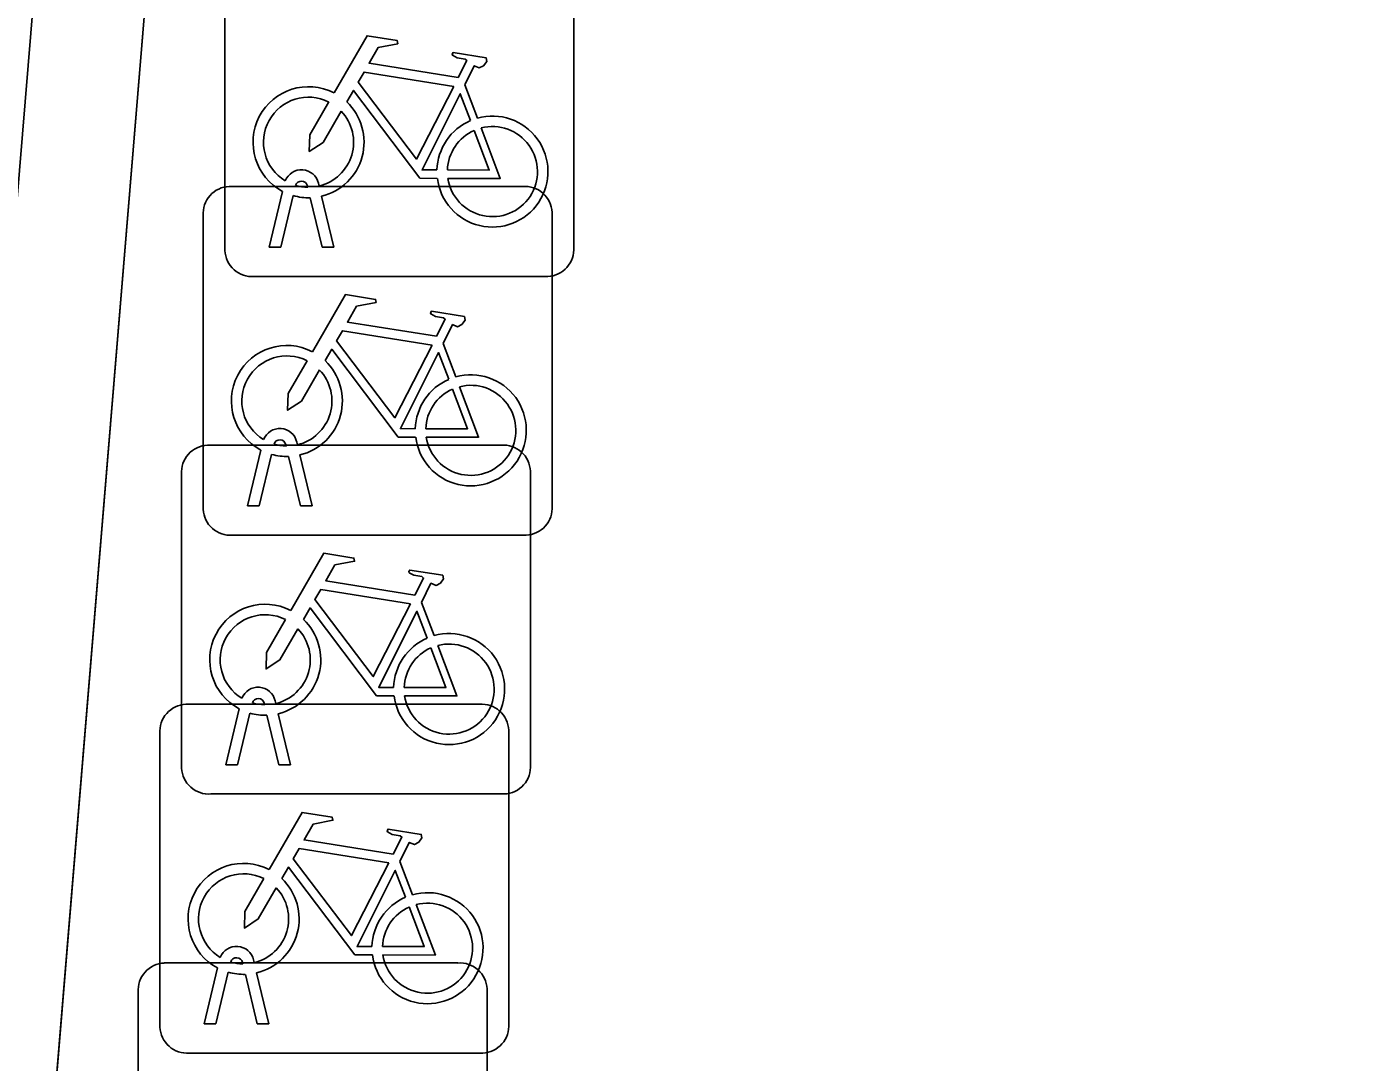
# Model space of a CAD drawing. Extents: x 160663 to 161506, y 382245 to 383291.
# Drawn here: x 161167.797 to 161171.638, y 382903.209 to 382906.174 of the extents above; entities that cross this region are included whole.
import ezdxf

# ---------------------------------------------------------------- set-up
doc = ezdxf.new("R2010")
doc.units = 0
for name, color, linetype in [('IMGEO_Erf', 7, 'Continuous'), ('IMGEO_Fietsenrek', 7, 'Continuous'), ('IMGEO_Muur', 7, 'Continuous'), ('IMGEO_Voetpad_open', 7, 'Continuous')]:
    doc.layers.add(name, color=color, linetype=linetype)

msp = doc.modelspace()

# ---------------------------------------------------------------- linework, layer by layer
at = {"layer": 'IMGEO_Erf'}
msp.add_lwpolyline([(161166.726, 382889.033), (161166.405, 382889.176), (161168.612, 382915.876), (161169.505, 382915.825), (161170.605, 382929.186), (161170.764, 382930.783), (161169.311, 382930.933), (161169.897, 382937.811), (161168.502, 382937.978), (161164.685, 382889.202)], close=True, dxfattribs=at)
at = {"layer": 'IMGEO_Fietsenrek'}
for p, q in [((161168.3645, 382905.5339), (161168.3645, 382906.3748)), ((161168.3645, 382906.3748), (161168.3645, 382905.5339)), ((161169.3635, 382906.3841), (161169.3635, 382905.5432)), ((161169.3635, 382905.5432), (161169.3635, 382906.3841)), ((161169.0512, 382906.0082), (161169.0875, 382905.913)), ((161168.3769, 382905.7175), (161169.2178, 382905.7175)), ((161169.2178, 382905.7175), (161168.3769, 382905.7175)), ((161168.4915, 382905.5433), (161168.5298, 382905.7033)), ((161168.6019, 382905.7149), (161168.6009, 382905.7192)), ((161168.6326, 382905.7264), (161168.6344, 382905.7185)), ((161168.5602, 382905.6911), (161168.5249, 382905.5433)), ((161168.643, 382905.5433), (161168.6091, 382905.685)), ((161168.6414, 382905.6893), (161168.6764, 382905.5433)), ((161168.3025, 382904.7929), (161168.3025, 382905.6338)), ((161168.3025, 382905.6338), (161168.3025, 382904.7929)), ((161169.3015, 382905.6431), (161169.3015, 382904.8022)), ((161169.3015, 382904.8022), (161169.3015, 382905.6431)), ((161168.5249, 382905.5433), (161168.4915, 382905.5433)), ((161168.6764, 382905.5433), (161168.643, 382905.5433)), ((161169.2891, 382905.4595), (161168.4482, 382905.4595)), ((161168.4482, 382905.4595), (161169.2891, 382905.4595)), ((161168.9892, 382905.2672), (161169.0255, 382905.172)), ((161168.3149, 382904.9765), (161169.1558, 382904.9765)), ((161169.1558, 382904.9765), (161168.3149, 382904.9765)), ((161168.5399, 382904.9739), (161168.5389, 382904.9782)), ((161168.5706, 382904.9854), (161168.5724, 382904.9775)), ((161168.4295, 382904.8023), (161168.4678, 382904.9623)), ((161168.4982, 382904.9501), (161168.4629, 382904.8023)), ((161168.581, 382904.8023), (161168.5471, 382904.944)), ((161168.5794, 382904.9483), (161168.6144, 382904.8023)), ((161168.2405, 382904.0519), (161168.2405, 382904.8928)), ((161168.2405, 382904.8928), (161168.2405, 382904.0519)), ((161169.2395, 382904.9021), (161169.2395, 382904.0612)), ((161169.2395, 382904.0612), (161169.2395, 382904.9021)), ((161168.4629, 382904.8023), (161168.4295, 382904.8023)), ((161168.6144, 382904.8023), (161168.581, 382904.8023)), ((161169.2271, 382904.7185), (161168.3862, 382904.7185)), ((161168.3862, 382904.7185), (161169.2271, 382904.7185)), ((161168.9272, 382904.5262), (161168.9635, 382904.431)), ((161168.5086, 382904.2444), (161168.5104, 382904.2365)), ((161168.2529, 382904.2345), (161169.0938, 382904.2345)), ((161169.0938, 382904.2345), (161168.2529, 382904.2345)), ((161168.3675, 382904.0613), (161168.4058, 382904.2213)), ((161168.4362, 382904.2091), (161168.4009, 382904.0613)), ((161168.4779, 382904.2329), (161168.4769, 382904.2372)), ((161168.519, 382904.0613), (161168.4851, 382904.203)), ((161168.5174, 382904.2073), (161168.5524, 382904.0613)), ((161168.1785, 382903.3099), (161168.1785, 382904.1508)), ((161168.1785, 382904.1508), (161168.1785, 382903.3099)), ((161169.1775, 382904.1601), (161169.1775, 382903.3192)), ((161169.1775, 382903.3192), (161169.1775, 382904.1601)), ((161168.4009, 382904.0613), (161168.3675, 382904.0613)), ((161168.5524, 382904.0613), (161168.519, 382904.0613)), ((161169.1651, 382903.9775), (161168.3242, 382903.9775)), ((161168.3242, 382903.9775), (161169.1651, 382903.9775)), ((161168.8652, 382903.7842), (161168.9015, 382903.689)), ((161168.1909, 382903.4935), (161169.0318, 382903.4935)), ((161169.0318, 382903.4935), (161168.1909, 382903.4935)), ((161168.3055, 382903.3193), (161168.3438, 382903.4793)), ((161168.4159, 382903.4909), (161168.4149, 382903.4952)), ((161168.4466, 382903.5024), (161168.4484, 382903.4945)), ((161168.3742, 382903.4671), (161168.3389, 382903.3193)), ((161168.457, 382903.3193), (161168.4231, 382903.461)), ((161168.4554, 382903.4653), (161168.4904, 382903.3193)), ((161168.1165, 382902.5689), (161168.1165, 382903.4098)), ((161168.1165, 382903.4098), (161168.1165, 382902.5689)), ((161169.1155, 382903.4191), (161169.1155, 382902.5782)), ((161169.1155, 382902.5782), (161169.1155, 382903.4191)), ((161168.3389, 382903.3193), (161168.3055, 382903.3193)), ((161168.4904, 382903.3193), (161168.457, 382903.3193)), ((161169.1031, 382903.2355), (161168.2622, 382903.2355)), ((161168.2622, 382903.2355), (161169.1031, 382903.2355))]:
    msp.add_line(p, q, dxfattribs=at)
for points in [[(161168.6771, 382905.9852), (161168.7718, 382906.1487), (161168.858, 382906.1349), (161168.8597, 382906.1262), (161168.8036, 382906.1153), (161168.7774, 382906.07), (161169.0326, 382906.0292)], [(161169.0326, 382906.0292), (161169.0576, 382906.078), (161169.0525, 382906.082), (161169.0293, 382906.0857), (161169.0166, 382906.0932), (161169.0156, 382906.0963), (161169.0178, 382906.1009), (161169.1126, 382906.0858), (161169.1149, 382906.0755), (161169.1055, 382906.0631), (161169.0931, 382906.0567), (161169.0786, 382906.0629), (161169.0512, 382906.0082)], [(161169.0197, 382906.004), (161168.7629, 382906.045), (161168.7462, 382906.0162), (161168.9132, 382905.7959), (161169.0197, 382906.004)], [(161168.9728, 382905.7405), (161168.9231, 382905.7406), (161168.7324, 382905.9923), (161168.7134, 382905.9595)], [(161169.0677, 382905.906), (161169.0384, 382905.9828), (161168.929, 382905.7647), (161168.9717, 382905.7646)], [(161168.6978, 382905.9327), (161168.6462, 382905.8435), (161168.6063, 382905.8175), (161168.6075, 382905.865), (161168.662, 382905.9592)], [(161169.0017, 382905.7645), (161169.1216, 382905.7643), (161169.0784, 382905.8779)], [(161169.0982, 382905.8848), (161169.1532, 382905.7402), (161169.0031, 382905.7405)], [(161168.6151, 382905.2442), (161168.7098, 382905.4077), (161168.796, 382905.3939), (161168.7977, 382905.3852), (161168.7416, 382905.3743), (161168.7154, 382905.329), (161168.9706, 382905.2882)], [(161168.9706, 382905.2882), (161168.9956, 382905.337), (161168.9905, 382905.341), (161168.9673, 382905.3447), (161168.9546, 382905.3522), (161168.9536, 382905.3553), (161168.9558, 382905.3599), (161169.0506, 382905.3448), (161169.0529, 382905.3345), (161169.0435, 382905.3221), (161169.0311, 382905.3157), (161169.0166, 382905.3219), (161168.9892, 382905.2672)], [(161168.9577, 382905.263), (161168.7009, 382905.304), (161168.6842, 382905.2752), (161168.8512, 382905.0549), (161168.9577, 382905.263)], [(161168.9108, 382904.9995), (161168.8611, 382904.9996), (161168.6704, 382905.2513), (161168.6514, 382905.2185)], [(161169.0057, 382905.165), (161168.9764, 382905.2418), (161168.867, 382905.0237), (161168.9097, 382905.0236)], [(161168.6358, 382905.1917), (161168.5842, 382905.1025), (161168.5443, 382905.0765), (161168.5455, 382905.124), (161168.6, 382905.2182)], [(161168.9397, 382905.0235), (161169.0596, 382905.0233), (161169.0164, 382905.1369)], [(161169.0362, 382905.1438), (161169.0912, 382904.9992), (161168.9411, 382904.9995)], [(161168.5531, 382904.5032), (161168.6478, 382904.6667), (161168.734, 382904.6529), (161168.7357, 382904.6442), (161168.6796, 382904.6333), (161168.6534, 382904.588), (161168.9086, 382904.5472)], [(161168.9086, 382904.5472), (161168.9336, 382904.596), (161168.9285, 382904.6), (161168.9053, 382904.6037), (161168.8926, 382904.6112), (161168.8916, 382904.6143), (161168.8938, 382904.6189), (161168.9886, 382904.6038), (161168.9909, 382904.5935), (161168.9815, 382904.5811), (161168.9691, 382904.5747), (161168.9546, 382904.5809), (161168.9272, 382904.5262)], [(161168.8957, 382904.522), (161168.6389, 382904.563), (161168.6222, 382904.5342), (161168.7892, 382904.3139), (161168.8957, 382904.522)], [(161168.8488, 382904.2585), (161168.7991, 382904.2586), (161168.6084, 382904.5103), (161168.5894, 382904.4775)], [(161168.5738, 382904.4507), (161168.5222, 382904.3615), (161168.4823, 382904.3355), (161168.4835, 382904.383), (161168.538, 382904.4772)], [(161168.9437, 382904.424), (161168.9144, 382904.5008), (161168.805, 382904.2827), (161168.8477, 382904.2826)], [(161168.8777, 382904.2825), (161168.9976, 382904.2823), (161168.9544, 382904.3959)], [(161168.9742, 382904.4028), (161169.0292, 382904.2582), (161168.8791, 382904.2585)], [(161168.4911, 382903.7612), (161168.5858, 382903.9247), (161168.672, 382903.9109), (161168.6737, 382903.9022), (161168.6176, 382903.8913), (161168.5914, 382903.846), (161168.8466, 382903.8052)], [(161168.8466, 382903.8052), (161168.8716, 382903.854), (161168.8665, 382903.858), (161168.8433, 382903.8617), (161168.8306, 382903.8692), (161168.8296, 382903.8723), (161168.8318, 382903.8769), (161168.9266, 382903.8618), (161168.9289, 382903.8515), (161168.9195, 382903.8391), (161168.9071, 382903.8327), (161168.8926, 382903.8389), (161168.8652, 382903.7842)], [(161168.8337, 382903.78), (161168.5769, 382903.821), (161168.5602, 382903.7922), (161168.7272, 382903.5719), (161168.8337, 382903.78)], [(161168.7868, 382903.5165), (161168.7371, 382903.5166), (161168.5464, 382903.7683), (161168.5274, 382903.7355)], [(161168.8817, 382903.682), (161168.8524, 382903.7588), (161168.743, 382903.5407), (161168.7857, 382903.5406)], [(161168.5118, 382903.7087), (161168.4602, 382903.6195), (161168.4203, 382903.5935), (161168.4215, 382903.641), (161168.476, 382903.7352)], [(161168.8157, 382903.5405), (161168.9356, 382903.5403), (161168.8924, 382903.6539)], [(161168.9122, 382903.6608), (161168.9672, 382903.5162), (161168.8171, 382903.5165)]]:
    msp.add_lwpolyline(points, dxfattribs=at)
for centre, radius, start, end in [((161168.6041, 382905.8439), 0.159, 62.6766, 242.1369), ((161168.6041, 382905.8439), 0.129, 63.3192, 238.903), ((161168.6041, 382905.8439), 0.129, 283.6043, 43.4302), ((161168.6041, 382905.8439), 0.159, 283.5766, 46.6042), ((161169.1307, 382905.7599), 0.159, 113.3408, 178.3217), ((161169.1307, 382905.7599), 0.159, 187.0065, 105.7708), ((161169.1307, 382905.7599), 0.129, 113.923, 177.9556), ((161169.1307, 382905.7599), 0.129, 188.6715, 104.5883), ((161168.5839, 382905.7153), 0.0499, 12.8025, 158.6934), ((161168.3802, 382905.6396), 0.0779, 92.4484, 184.2845), ((161168.3802, 382905.6396), 0.0779, 92.4484, 184.2845), ((161168.5839, 382905.7153), 0.0174, 12.8025, 163.4502), ((161168.6041, 382905.8439), 0.129, 253.415, 269.0204), ((161169.2236, 382905.6398), 0.0779, 2.4484, 94.2845), ((161169.2236, 382905.6398), 0.0779, 2.4484, 94.2845), ((161168.6041, 382905.8439), 0.159, 253.9967, 271.7867), ((161168.4424, 382905.5372), 0.0779, 182.4484, 274.2845), ((161168.4424, 382905.5372), 0.0779, 182.4484, 274.2845), ((161169.2858, 382905.5374), 0.0779, 272.4484, 4.2845), ((161169.2858, 382905.5374), 0.0779, 272.4484, 4.2845), ((161168.5421, 382905.1029), 0.159, 62.6766, 242.1369), ((161168.5421, 382905.1029), 0.129, 63.3192, 238.903), ((161168.5421, 382905.1029), 0.159, 283.5766, 46.6042), ((161168.5421, 382905.1029), 0.129, 283.6043, 43.4302), ((161169.0687, 382905.0189), 0.159, 113.3408, 178.3217), ((161169.0687, 382905.0189), 0.159, 187.0065, 105.7708), ((161169.0687, 382905.0189), 0.129, 113.923, 177.9556), ((161169.0687, 382905.0189), 0.129, 188.6715, 104.5883), ((161168.5219, 382904.9743), 0.0499, 12.8025, 158.6934), ((161168.3182, 382904.8986), 0.0779, 92.4484, 184.2845), ((161168.3182, 382904.8986), 0.0779, 92.4484, 184.2845), ((161168.5219, 382904.9743), 0.0174, 12.8025, 163.4502), ((161168.5421, 382905.1029), 0.129, 253.415, 269.0204), ((161169.1616, 382904.8988), 0.0779, 2.4484, 94.2845), ((161169.1616, 382904.8988), 0.0779, 2.4484, 94.2845), ((161168.5421, 382905.1029), 0.159, 253.9967, 271.7867), ((161168.3804, 382904.7962), 0.0779, 182.4484, 274.2845), ((161168.3804, 382904.7962), 0.0779, 182.4484, 274.2845), ((161169.2238, 382904.7964), 0.0779, 272.4484, 4.2845), ((161169.2238, 382904.7964), 0.0779, 272.4484, 4.2845), ((161168.4801, 382904.3619), 0.159, 62.6766, 242.1369), ((161168.4801, 382904.3619), 0.129, 63.3192, 238.903), ((161168.4801, 382904.3619), 0.159, 283.5766, 46.6042), ((161168.4801, 382904.3619), 0.129, 283.6043, 43.4302), ((161169.0067, 382904.2779), 0.159, 187.0065, 105.7708), ((161169.0067, 382904.2779), 0.159, 113.3408, 178.3217), ((161169.0067, 382904.2779), 0.129, 113.923, 177.9556), ((161169.0067, 382904.2779), 0.129, 188.6715, 104.5883), ((161168.4599, 382904.2333), 0.0499, 12.8025, 158.6934), ((161168.4599, 382904.2333), 0.0174, 12.8025, 163.4502), ((161168.2562, 382904.1566), 0.0779, 92.4484, 184.2845), ((161168.2562, 382904.1566), 0.0779, 92.4484, 184.2845), ((161168.4801, 382904.3619), 0.159, 253.9967, 271.7867), ((161168.4801, 382904.3619), 0.129, 253.415, 269.0204), ((161169.0996, 382904.1568), 0.0779, 2.4484, 94.2845), ((161169.0996, 382904.1568), 0.0779, 2.4484, 94.2845), ((161168.3184, 382904.0552), 0.0779, 182.4484, 274.2845), ((161168.3184, 382904.0552), 0.0779, 182.4484, 274.2845), ((161169.1618, 382904.0554), 0.0779, 272.4484, 4.2845), ((161169.1618, 382904.0554), 0.0779, 272.4484, 4.2845), ((161168.4181, 382903.6199), 0.159, 62.6766, 242.1369), ((161168.4181, 382903.6199), 0.129, 63.3192, 238.903), ((161168.4181, 382903.6199), 0.129, 283.6043, 43.4302), ((161168.4181, 382903.6199), 0.159, 283.5766, 46.6042), ((161168.9447, 382903.5359), 0.159, 113.3408, 178.3217), ((161168.9447, 382903.5359), 0.159, 187.0065, 105.7708), ((161168.9447, 382903.5359), 0.129, 188.6715, 104.5883), ((161168.9447, 382903.5359), 0.129, 113.923, 177.9556), ((161168.3979, 382903.4913), 0.0499, 12.8025, 158.6934), ((161168.1942, 382903.4156), 0.0779, 92.4484, 184.2845), ((161168.1942, 382903.4156), 0.0779, 92.4484, 184.2845), ((161168.3979, 382903.4913), 0.0174, 12.8025, 163.4502), ((161168.4181, 382903.6199), 0.129, 253.415, 269.0204), ((161169.0376, 382903.4158), 0.0779, 2.4484, 94.2845), ((161169.0376, 382903.4158), 0.0779, 2.4484, 94.2845), ((161168.4181, 382903.6199), 0.159, 253.9967, 271.7867), ((161169.0998, 382903.3134), 0.0779, 272.4484, 4.2845), ((161169.0998, 382903.3134), 0.0779, 272.4484, 4.2845), ((161168.2564, 382903.3132), 0.0779, 182.4484, 274.2845), ((161168.2564, 382903.3132), 0.0779, 182.4484, 274.2845)]:
    msp.add_arc(centre, radius, start, end, dxfattribs=at)
at = {"layer": 'IMGEO_Muur'}
msp.add_lwpolyline([(161168.527, 382938.298), (161168.502, 382937.978), (161169.897, 382937.811), (161169.311, 382930.933), (161170.764, 382930.783), (161170.605, 382929.186), (161169.505, 382915.825), (161168.612, 382915.876), (161166.405, 382889.176), (161166.726, 382889.033), (161180.806, 382883.847), (161180.917, 382884.147), (161166.744, 382889.392), (161168.905, 382915.539), (161169.798, 382915.487), (161170.924, 382929.16), (161171.114, 382931.069), (161169.657, 382931.219), (161169.816, 382933.09), (161170.242, 382938.092)], close=True, dxfattribs=at)
at = {"layer": 'IMGEO_Voetpad_open'}
msp.add_lwpolyline([(161170.924, 382929.16), (161169.798, 382915.487), (161168.905, 382915.539), (161166.744, 382889.392), (161180.917, 382884.147), (161180.664, 382890.325), (161175.546, 382890.186), (161174.848, 382908.173), (161174.112, 382927.054), (161180.029, 382927.248), (161186.012, 382927.483)], dxfattribs=at)

doc.saveas('drawing.dxf')
